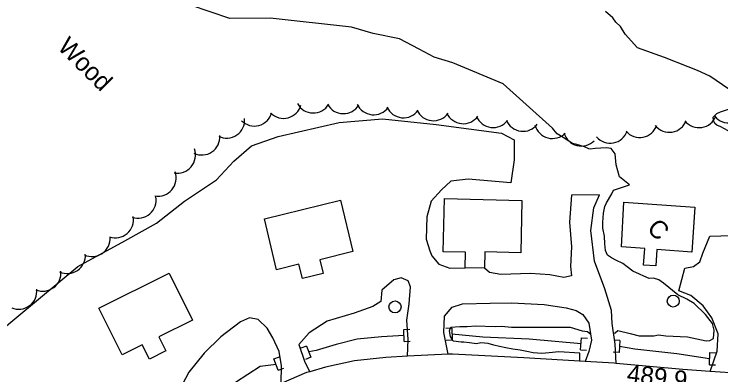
# Model space of a CAD drawing. Extents: x 642515 to 647219, y 6080136 to 6084356.
# Drawn here: x 644013.5 to 644131, y 6081352.9 to 6081412.9 of the extents above; entities that cross this region are included whole.
import ezdxf

# ---------------------------------------------------------------- set-up
doc = ezdxf.new("R2010")
doc.units = 0
for name, color, linetype in [('Level 1', 7, 'Continuous'), ('Level 19', 7, 'Continuous'), ('Level 2', 7, 'Continuous'), ('Level 21', 7, 'Continuous'), ('Level 26', 7, 'Continuous'), ('Level 3', 7, 'Continuous'), ('Level 31', 7, 'Continuous'), ('Level 36', 7, 'Continuous'), ('Level 4', 7, 'Continuous'), ('Level 44', 7, 'Continuous')]:
    doc.layers.add(name, color=color, linetype=linetype)

msp = doc.modelspace()

# ---------------------------------------------------------------- linework, layer by layer
at = {"layer": 'Level 1'}
for points in [[(644103.03, 6081393.91), (644094.78, 6081401.25), (644086.42, 6081404.77), (644083.32, 6081405.71), (644080.85, 6081407.01), (644077.55, 6081408.74), (644073.18, 6081409.62), (644069.59, 6081410.69), (644056.05, 6081412.18), (644049.33, 6081412.13), (644042.8, 6081414.32), (644040.17, 6081415.45), (644036.57, 6081416.85), (644032.03, 6081417.87), (644021.57, 6081421.44), (644018.29, 6081422.85), (644017.45, 6081423.6), (644016.53, 6081425.62), (644012.64, 6081429.39)], [(644113.16, 6081359.75), (644113.43, 6081359.87), (644113.85, 6081360.25), (644115.91, 6081359.76), (644117.42, 6081359.33), (644118.86, 6081359.33), (644119.86, 6081359.34), (644120.61, 6081359.5), (644121.86, 6081359.37), (644125.47, 6081359.17), (644128.59, 6081358.51), (644129.19, 6081358.58), (644129.77, 6081358.89), (644129.9, 6081360.29), (644129.6, 6081361.38), (644128.47, 6081362.91), (644126.57, 6081364.75), (644125.37, 6081365.44), (644123.85, 6081366.19), (644121.46, 6081368.09), (644120.67, 6081368.64), (644119.78, 6081368.91), (644119.06, 6081368.87), (644118.2, 6081369.26), (644117.46, 6081369.62), (644116.39, 6081370.12), (644115.43, 6081370.82), (644114.72, 6081371.38), (644113.53, 6081371.91), (644112.83, 6081372.31), (644112.16, 6081372.75), (644111.8, 6081373.52), (644111.74, 6081374.63), (644111.63, 6081375.94), (644111.39, 6081377.27), (644111.38, 6081378.19), (644111.5, 6081379.74), (644111.72, 6081380.83), (644112, 6081381.48), (644112.88, 6081382.96), (644113.13, 6081383.57), (644114.82, 6081384.1), (644115.84, 6081384.47), (644114.17, 6081385.81), (644113.58, 6081387.77), (644113.44, 6081389.63), (644112.79, 6081390.5), (644111.98, 6081390.62), (644110.11, 6081390.48), (644109.27, 6081390.39), (644109.03, 6081390.46), (644108.33, 6081390.78), (644107.07, 6081391.15), (644106.34, 6081391.35), (644105.71, 6081391.75), (644104.8, 6081392.34), (644103.81, 6081392.92), (644103.21, 6081393.6), (644103.03, 6081393.91)], [(644107.54, 6081355.13), (644107.53, 6081356.45), (644104.08, 6081356.66), (644102.48, 6081356.49), (644101.21, 6081356.42), (644099.8, 6081356.54), (644098.75, 6081356.72), (644097.65, 6081356.94), (644096.44, 6081357.11), (644095.23, 6081357.37), (644094.18, 6081357.55), (644093.25, 6081357.77), (644092.31, 6081358.08), (644091.1, 6081358.17), (644090.35, 6081358.01), (644089.22, 6081358.19), (644088.25, 6081358.3), (644087.81, 6081358.31), (644086.56, 6081358.44), (644086.44, 6081358.55), (644086.04, 6081359.21), (644085.87, 6081360.19), (644086.11, 6081360.8), (644087.59, 6081360.92), (644088.83, 6081360.87), (644090.19, 6081361.02), (644093.48, 6081360.88), (644094.51, 6081360.94), (644096.2, 6081360.79), (644101.81, 6081360.78), (644105.97, 6081360.77), (644107.93, 6081360.16), (644108.85, 6081360.09), (644109.19, 6081359.79), (644109.35, 6081359.58)]]:
    msp.add_lwpolyline(points, dxfattribs=at)
at = {"layer": 'Level 19'}
for points in [[(644005.06, 6081355.1), (644013.93, 6081362.47), (644024.07, 6081370.85), (644031.9, 6081375.12), (644037.15, 6081378.09), (644041.79, 6081381.74), (644047.13, 6081385.3), (644050.03, 6081388.37), (644052.96, 6081390.95), (644057.4, 6081392.48), (644067.51, 6081394.85), (644074.72, 6081395.45), (644083.68, 6081394.48), (644094.53, 6081393.05), (644096.66, 6081391.92), (644096.61, 6081388.6), (644096.06, 6081384.82), (644088.98, 6081385.4), (644086.09, 6081385.08), (644084.55, 6081383.63), (644082.84, 6081381.72), (644082.14, 6081379.14), (644081.99, 6081375.45), (644082.59, 6081373.47), (644082.95, 6081372.64), (644084.13, 6081371.29), (644085.91, 6081370.62), (644088.49, 6081370.68)], [(644113.6, 6081354.77), (644113.41, 6081357.98), (644112.93, 6081361.38), (644112.81, 6081363.56), (644111.71, 6081367.14), (644110.02, 6081371.77), (644109.37, 6081376.87), (644109.88, 6081380.61), (644110.85, 6081382.81), (644106.19, 6081382.76), (644105.84, 6081378.25), (644106.16, 6081374.15), (644105.98, 6081370.87), (644106.15, 6081369.34), (644104.88, 6081369.03), (644102.54, 6081369.51), (644099.37, 6081369.74), (644094.44, 6081369.55), (644092.54, 6081369.86), (644092.54, 6081369.86), (644091.71, 6081370.61)], [(644129.25, 6081353.43), (644130.38, 6081356.81), (644130.57, 6081359.69), (644129.49, 6081362.34), (644128.08, 6081364.36), (644125.99, 6081366.06), (644124.04, 6081366.81), (644125.04, 6081370.58), (644126.44, 6081370.86), (644127.53, 6081371.64), (644128.02, 6081373.12), (644129.15, 6081375.93), (644136.48, 6081376.13)], [(644078.9, 6081355.94), (644079.02, 6081358.74), (644078.76, 6081361.96), (644079.17, 6081364.64), (644079.41, 6081367.48), (644079.02, 6081368.51), (644077.82, 6081368.97), (644076.63, 6081368.66), (644074.62, 6081366.94), (644074.45, 6081365.03), (644073.12, 6081364.24), (644070.03, 6081363.1), (644065.53, 6081361.76), (644062.52, 6081359.86), (644060.81, 6081357.9), (644061.84, 6081354.95), (644062.66, 6081353.38)], [(644085.68, 6081356.28), (644084.94, 6081359.92), (644085.07, 6081362.63), (644086.32, 6081364.11), (644088.03, 6081364.65), (644092.67, 6081364.78), (644096.19, 6081364.85), (644101.6, 6081364.54), (644105.31, 6081363.98), (644106.92, 6081363.54), (644108.06, 6081362.9), (644109.08, 6081361.46), (644109.49, 6081358.65), (644109.07, 6081356.73), (644108.42, 6081355.08)], [(644057.91, 6081351.44), (644057.97, 6081354.36), (644057.55, 6081356.72), (644056.53, 6081359), (644055.54, 6081360.64), (644054.04, 6081362.06), (644052.61, 6081362.34), (644051.11, 6081361.69), (644047.84, 6081359.18), (644045.07, 6081356.45), (644042.54, 6081353.29), (644040.85, 6081350.15), (644040.81, 6081348.3), (644042.04, 6081346.16), (644043.37, 6081344.99), (644044.87, 6081343.99)]]:
    msp.add_lwpolyline(points, dxfattribs=at)
at = {"layer": 'Level 2'}
for points in [[(644133.41, 6081399.63), (644129.2, 6081402.54), (644127.14, 6081403.47), (644125.58, 6081404.1), (644121.65, 6081405.64), (644117.15, 6081407.22), (644115.1, 6081409.5), (644114.31, 6081410.81), (644113.55, 6081411.49), (644113.02, 6081412.26), (644111.84, 6081413.31)], [(644132.22, 6081393.43), (644130.98, 6081394.08), (644130.33, 6081394.36), (644129.99, 6081394.67), (644129.76, 6081395.17), (644129.73, 6081395.73), (644130.34, 6081396.32), (644130.97, 6081396.59), (644132.27, 6081397.02)]]:
    msp.add_lwpolyline(points, dxfattribs=at)
at = {"layer": 'Level 21'}
msp.add_lwpolyline([(644134.28, 6081353.1), (644129.25, 6081353.43), (644124.7, 6081353.72), (644113.6, 6081354.77), (644113.29, 6081354.8), (644108.42, 6081355.08), (644098.25, 6081355.67), (644086.38, 6081356.32), (644085.68, 6081356.28), (644078.9, 6081355.94), (644075.27, 6081355.75), (644070.08, 6081355.19), (644065.28, 6081354.12), (644062.66, 6081353.38), (644062.09, 6081353.22), (644057.91, 6081351.44), (644051.25, 6081347.73), (644044.87, 6081343.99), (644038.47, 6081339.5), (644035.85, 6081337.66), (644026.85, 6081330.24), (644015.13, 6081320.66), (644011.02, 6081317.18)], dxfattribs=at)
at = {"layer": 'Level 26'}
for p, q in [((644078.28, 6081360.42), (644079.28, 6081360.44)), ((644078.34, 6081358.4), (644078.28, 6081360.42)), ((644086.25, 6081360.63), (644085.25, 6081360.59)), ((644086.25, 6081360.63), (644086.33, 6081358.61)), ((644107.69, 6081357.01), (644107.81, 6081359.03)), ((644107.81, 6081359.03), (644108.81, 6081358.97)), ((644078.34, 6081358.4), (644079.34, 6081358.44)), ((644086.33, 6081358.61), (644085.33, 6081358.57)), ((644114.2, 6081358.59), (644113.2, 6081358.63)), ((644114.2, 6081358.59), (644114.08, 6081356.57)), ((644062.09, 6081357.63), (644061.17, 6081357.27)), ((644062.09, 6081357.63), (644062.85, 6081355.77)), ((644107.69, 6081357.01), (644108.69, 6081356.95)), ((644114.08, 6081356.57), (644113.08, 6081356.63)), ((644129.1, 6081354.54), (644129.18, 6081356.56)), ((644129.18, 6081356.56), (644130.18, 6081356.52)), ((644056.69, 6081355.51), (644057.63, 6081355.85)), ((644057.37, 6081353.61), (644056.69, 6081355.51)), ((644062.85, 6081355.77), (644061.93, 6081355.39)), ((644129.1, 6081354.54), (644130.1, 6081354.5)), ((644057.37, 6081353.61), (644058.31, 6081353.95))]:
    msp.add_line(p, q, dxfattribs=at)
at = {"layer": 'Level 31'}
for points in [[(644055.09, 6081378.8), (644067.73, 6081381.9), (644069.83, 6081373.35), (644064.33, 6081372), (644064.89, 6081369.72), (644061.43, 6081368.87), (644060.85, 6081371.25), (644057.1, 6081370.33), (644055.09, 6081378.8)], [(644085.04, 6081382.17), (644097.93, 6081381.86), (644097.72, 6081373.15), (644091.78, 6081373.29), (644091.71, 6081370.61), (644088.49, 6081370.68), (644088.55, 6081373.24), (644084.85, 6081373.33), (644085.04, 6081382.17)], [(644114.9, 6081381.56), (644126.69, 6081380.75), (644126.18, 6081373.28), (644120.36, 6081373.68), (644120.17, 6081370.98), (644118.16, 6081371.12), (644118.35, 6081373.86), (644114.5, 6081374.12), (644114.9, 6081381.56)], [(644027.59, 6081363.94), (644039.25, 6081369.76), (644043.14, 6081361.97), (644037.56, 6081359.18), (644038.73, 6081356.84), (644035.98, 6081355.47), (644034.79, 6081357.83), (644031.47, 6081356.18), (644027.59, 6081363.94)]]:
    msp.add_lwpolyline(points, dxfattribs=at)
at = {"layer": 'Level 36'}
for centre in [(644123.1, 6081365.13), (644076.82, 6081364.15)]:
    msp.add_circle(centre, 1, dxfattribs=at)
at = {"layer": 'Level 4'}
for points in [[(644078.32, 6081359.4), (644074.6, 6081359.2), (644070.53, 6081358.77), (644067.01, 6081357.93), (644063.71, 6081356.9), (644062.47, 6081356.71)], [(644107.75, 6081358.01), (644099.15, 6081358.8), (644091.43, 6081359.1), (644086.29, 6081359.63)], [(644129.14, 6081355.54), (644123.7, 6081356.33), (644116.72, 6081357.13), (644114.14, 6081357.59)], [(644057.03, 6081354.55), (644054.42, 6081354.26), (644050.27, 6081351.6), (644046.24, 6081349.59), (644042.86, 6081347.57)]]:
    msp.add_lwpolyline(points, dxfattribs=at)
at = {"layer": 'Level 44'}
for centre, start, end in [((644058.27, 6081398.52), 224.8292, 344.8071), ((644063.23, 6081399.41), 208.7556, 328.7336), ((644068.23, 6081399.3), 208.7556, 328.7336), ((644073.25, 6081399.11), 204.3532, 324.3312), ((644053.43, 6081397.24), 224.8292, 344.8071), ((644078.22, 6081398.61), 204.3532, 324.3312), ((644083.2, 6081398.12), 204.3532, 324.3312), ((644132.31, 6081397.77), 219.5235, 339.5015), ((644048.82, 6081395.24), 244.3475, 4.3255), ((644088.17, 6081397.63), 204.3532, 324.3312), ((644093.14, 6081396.99), 202.7349, 322.7128), ((644127.38, 6081396.97), 218.8718, 338.8497), ((644098.1, 6081396.36), 202.7349, 322.7128), ((644102.99, 6081395.17), 195.3982, 315.3761), ((644117.51, 6081395.33), 220.883, 340.8609), ((644122.44, 6081396.2), 218.8718, 338.8497), ((644107.83, 6081393.91), 195.3982, 315.3761), ((644112.59, 6081394.39), 220.883, 340.8609), ((644044.69, 6081392.42), 244.3475, 4.3255), ((644040.63, 6081389.4), 259.9985, 19.9765), ((644037.42, 6081385.57), 259.9985, 19.9765), ((644034.09, 6081381.91), 251.0866, 11.0645), ((644030.32, 6081378.63), 251.0866, 11.0645), ((644026.45, 6081375.53), 244.546, 4.524), ((644022.33, 6081372.7), 244.546, 4.524), ((644018.26, 6081369.77), 246.8346, 6.8125), ((644014.26, 6081366.77), 246.8346, 6.8125)]:
    msp.add_arc(centre, 3, start, end, dxfattribs=at)

# ---------------------------------------------------------------- texts
at = {"layer": 'Level 3'}
msp.add_text('489,9', height=3, rotation=353.39, dxfattribs=at).set_placement((644115.27, 6081351.62))
at = {"layer": 'Level 31'}
msp.add_text('C', height=3, rotation=315.59, dxfattribs=at).set_placement((644118.55, 6081377))
at = {"layer": 'Level 44'}
msp.add_text('Wood', height=3, rotation=315.1749, dxfattribs=at).set_placement((644020.54, 6081407.19))

doc.saveas('drawing.dxf')
